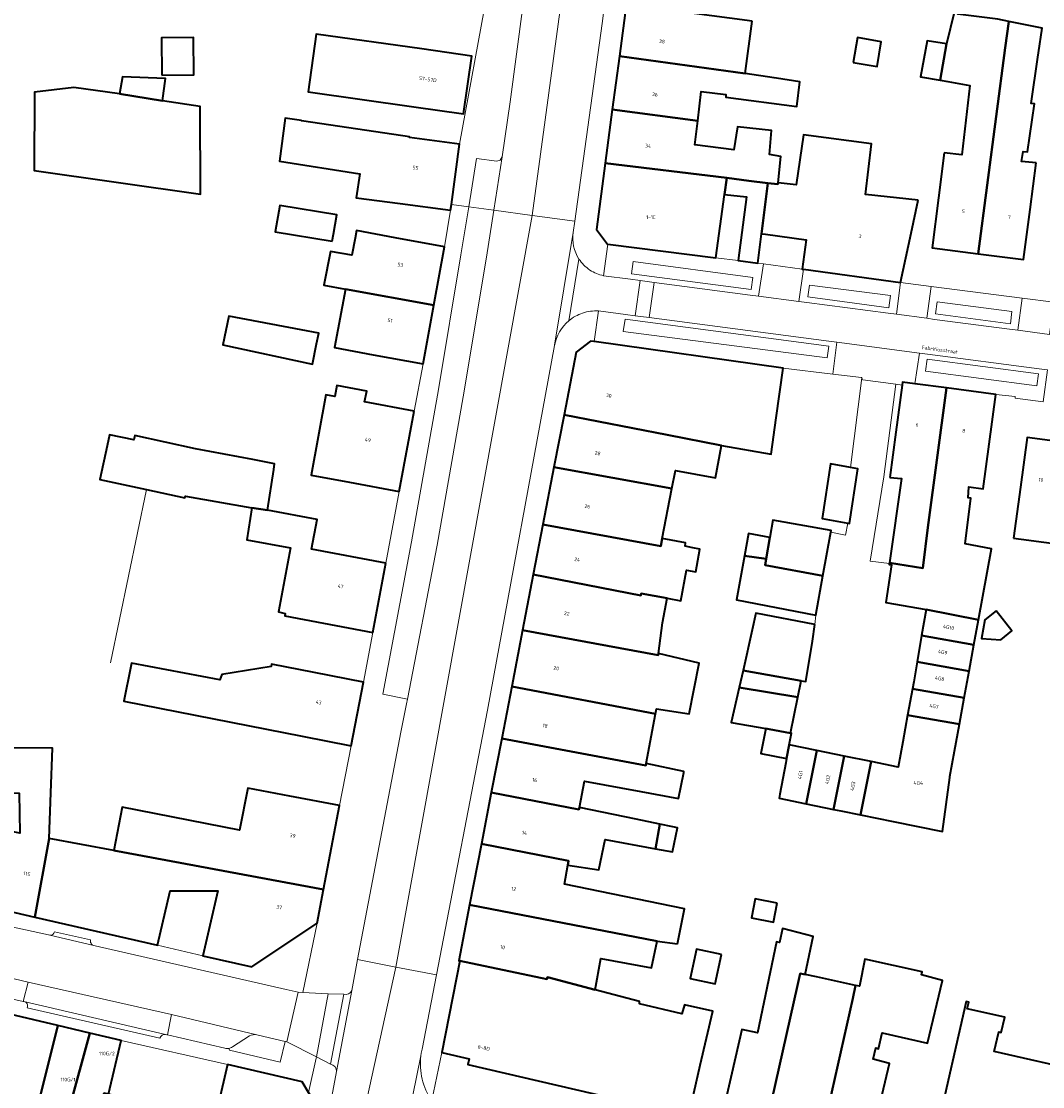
# Model space of a CAD drawing. Header units: metres. Extents: x 197700 to 204338, y 317132 to 325229.
# Tile 772 of 1056: x 203104 to 203205, y 319657 to 319762. Entities that reach past the tile are written whole.
import ezdxf
from ezdxf.enums import TextEntityAlignment as Align

# ---------------------------------------------------------------- set-up
doc = ezdxf.new("R2010")
doc.units = ezdxf.units.M
for name, color, linetype, lineweight in [('B-WE-GR-BEPLANTING_CULTUUR_HEESTERS-GV', 90, 'Continuous', 18), ('B-WE-IE-TERREINAFSCHEIDING_KUNSTMATIG_HEKWERK-G', 20, 'IE-TERREINAFSCHEIDING-KUNSTMATIG', 18), ('B-WE-IE-TERREINAFSCHEIDING_KUNSTMATIG_MUUR-G', 90, 'IE-TERREINAFSCHEIDING-KUNSTMATIG-DICHT', 18), ('B-WE-OG-BEBOUWING-GV', 7, 'Continuous', 35), ('B-WE-OG-BEBOUWING-T18', 10, 'Continuous', 18), ('B-WE-OG-TERREIN_ERF-GV', 7, 'Continuous', 18), ('B-WE-OG-TOPOGRAFIE-T18', 10, 'Continuous', 18), ('B-WE-VH-VERHARDING_ASFALT-GV', 252, 'Continuous', 18), ('B-WE-VH-VERHARDING_BETONSTRAATSTEEN-GV', 252, 'Continuous', 18), ('B-WE-VH-VERHARDING_GESLOTEN-GV', 252, 'Continuous', 18), ('B-WE-VH-VERHARDING_OPEN-GV', 252, 'Continuous', 18), ('B-WE-VH-VERHARDING_STRAATBAKSTEEN-GV', 252, 'Continuous', 18), ('B-WE-VH-VERHARDING_TEGEL-GV', 252, 'Continuous', 18)]:
    doc.layers.add(name, color=color, linetype=linetype, lineweight=lineweight)
doc.styles.add('NLCS-ISO-M200-T18', font='NLCS-ISO.ttf', dxfattribs={"height": 0.36})
doc.linetypes.add('IE-TERREINAFSCHEIDING-KUNSTMATIG', pattern='A,4,[82,NLCS.SHX,S=0.75,R=90,X=0,Y=0],4,-2', length=10)
doc.linetypes.add('IE-TERREINAFSCHEIDING-KUNSTMATIG-DICHT', pattern='A,8,-1,[82,NLCS.SHX,S=0.75,R=90,X=0,Y=0],-1', length=10)

msp = doc.modelspace()

# ---------------------------------------------------------------- linework, layer by layer
at = {"layer": 'B-WE-GR-BEPLANTING_CULTUUR_HEESTERS-GV'}
for points in [[(203124.25, 319660.282), (203129.296, 319659.097), (203129.8, 319661.162), (203128.791, 319661.4), (203126.982, 319661.826)], [(203126.247, 319661.711), (203124.542, 319660.627)], [(203124.181, 319660.465), (203124.25, 319660.282)]]:
    msp.add_lwpolyline(points, dxfattribs=at)
for points in [[(203126.982, 319661.826, 0.1615691), (203126.247, 319661.711)], [(203124.542, 319660.627, -0.121113), (203124.181, 319660.465)]]:
    msp.add_lwpolyline(points, format="xyb", dxfattribs=at)
at = {"layer": 'B-WE-IE-TERREINAFSCHEIDING_KUNSTMATIG_HEKWERK-G'}
msp.add_lwpolyline([(203116.02, 319715.953), (203112.436, 319698.735)], dxfattribs=at)
at = {"layer": 'B-WE-IE-TERREINAFSCHEIDING_KUNSTMATIG_MUUR-G'}
for points in [[(203172.554, 319738.958), (203174.745, 319738.701)], [(203121.618, 319669.66), (203117.119, 319670.706)], [(203113.5, 319661.264), (203124.064, 319658.876)]]:
    msp.add_lwpolyline(points, dxfattribs=at)
at = {"layer": 'B-WE-OG-BEBOUWING-GV'}
for points in [[(203176.145, 319762.446), (203163.64, 319764.12), (203163.631, 319764.035), (203162.96, 319758.981), (203175.455, 319757.266)], [(203195.21, 319749.385), (203194.637, 319744.907), (203194.002, 319739.947), (203198.589, 319739.36), (203201.274, 319759.815), (203201.618, 319762.438), (203200.519, 319762.657), (203196.569, 319763.153), (203196.447, 319763.28), (203196.185, 319763.307), (203195.426, 319760.2), (203194.795, 319756.586), (203195.572, 319756.45), (203197.767, 319756.066), (203196.952, 319749.192)], [(203204.324, 319748.378), (203202.9, 319748.535), (203203.036, 319749.519), (203203.486, 319749.474), (203204.19, 319754.257), (203203.848, 319754.293), (203204.51, 319758.875), (203204.573, 319759.3), (203204.94, 319761.776), (203201.618, 319762.438), (203201.274, 319759.815), (203198.589, 319739.36), (203203.096, 319738.783), (203203.731, 319743.743)], [(203117.528, 319757.094), (203120.726, 319757.143), (203120.699, 319760.849), (203117.502, 319760.8)], [(203142.554, 319753.951), (203147.505, 319753.25), (203148.32, 319758.991), (203143.369, 319759.693), (203132.872, 319761.181), (203132.059, 319755.437)], [(203186.173, 319758.363), (203188.544, 319757.956), (203188.967, 319760.417), (203186.596, 319760.825)], [(203194.795, 319756.586), (203195.426, 319760.2), (203193.523, 319760.491), (203192.87, 319756.922)], [(203162.258, 319753.696), (203170.746, 319752.574), (203171.082, 319755.48), (203173.527, 319755.179), (203173.527, 319754.926), (203180.578, 319753.986), (203180.88, 319756.444), (203178.558, 319756.796), (203178.33, 319756.83), (203175.455, 319757.266), (203162.96, 319758.981)], [(203113.343, 319755.251), (203117.601, 319754.556), (203117.9, 319756.768), (203113.632, 319756.935)], [(203117.601, 319754.556), (203113.343, 319755.251), (203108.79, 319755.861), (203104.889, 319755.409), (203104.879, 319747.638), (203121.388, 319745.281), (203121.338, 319753.98)], [(203161.561, 319748.361), (203173.619, 319746.887), (203175.808, 319746.62), (203177.707, 319746.388), (203178.696, 319746.267), (203178.713, 319746.413), (203179.008, 319749.013), (203177.869, 319749.22), (203178.072, 319751.614), (203174.676, 319751.98), (203174.342, 319749.694), (203170.468, 319750.163), (203170.746, 319752.574), (203162.258, 319753.696)], [(203131.412, 319752.588), (203129.793, 319752.818), (203129.21, 319748.564), (203137.205, 319747.283), (203136.829, 319744.928), (203141.215, 319744.345), (203146.207, 319743.681), (203146.282, 319744.242), (203147.081, 319750.256), (203142.124, 319750.915), (203142.134, 319750.983), (203131.647, 319752.525), (203131.408, 319752.56)], [(203192.625, 319744.696), (203187.404, 319745.262), (203188.007, 319750.29), (203181.227, 319751.177), (203180.527, 319746.195), (203178.713, 319746.413), (203178.696, 319746.267), (203177.707, 319746.388), (203177.078, 319741.355), (203177.454, 319741.304), (203181.497, 319740.756), (203181.103, 319737.842), (203181.258, 319737.821), (203190.86, 319736.52), (203191.915, 319741.408)], [(203173.619, 319746.887), (203161.561, 319748.361), (203160.7, 319741.77), (203161.78, 319740.33), (203161.807, 319740.327), (203172.554, 319738.958), (203173.397, 319745.231)], [(203177.707, 319746.388), (203175.808, 319746.62), (203173.619, 319746.887), (203173.397, 319745.231), (203175.591, 319745), (203174.745, 319738.701), (203176.713, 319738.431), (203177.078, 319741.355)], [(203134.457, 319740.6), (203134.583, 319741.301), (203134.927, 319743.216), (203129.252, 319744.169), (203128.782, 319741.553)], [(203140.704, 319740.951), (203136.875, 319741.66), (203136.735, 319740.914), (203136.417, 319739.217), (203134.27, 319739.603), (203133.64, 319736.241), (203135.784, 319735.839), (203144.548, 319734.247), (203145.62, 319740.041)], [(203135.784, 319735.839), (203134.699, 319730.048), (203138.517, 319729.341), (203143.47, 319728.424), (203144.548, 319734.247)], [(203131.364, 319731.81), (203124.187, 319733.179), (203123.592, 319730.307), (203132.483, 319728.391), (203132.896, 319730.416), (203133.112, 319731.477)], [(203167.696, 319721.374), (203173.087, 319720.328), (203178.03, 319719.478), (203178.532, 319723.068), (203179.225, 319728.02), (203160.468, 319730.644), (203160.082, 319730.698), (203158.67, 319729.595), (203157.468, 319723.357)], [(203189.828, 319717.151), (203190.986, 319717.054), (203189.781, 319708.682), (203193.105, 319708.16), (203193.593, 319712.18), (203195.446, 319726.047), (203192.31, 319726.461), (203191.078, 319726.623), (203191.037, 319726.316), (203190.424, 319721.666)], [(203142.594, 319723.743), (203137.677, 319724.655), (203137.877, 319725.732), (203134.909, 319726.283), (203134.709, 319725.206), (203133.832, 319725.368), (203132.356, 319717.396), (203136.18, 319716.688), (203141.116, 319715.773)], [(203189.781, 319708.682), (203189.768, 319708.594), (203189.754, 319708.5), (203189.976, 319708.477), (203189.403, 319704.744), (203193.415, 319704.053), (203198.621, 319703.028), (203199.907, 319710.054), (203197.289, 319710.548), (203197.853, 319715.096), (203197.578, 319715.126), (203197.646, 319716.221), (203199.094, 319716.021), (203199.678, 319720.445), (203200.332, 319725.402), (203195.446, 319726.047), (203193.593, 319712.18), (203193.105, 319708.16)], [(203173.087, 319720.328), (203167.696, 319721.374), (203157.468, 319723.357), (203156.469, 319718.169), (203168.182, 319716.045), (203168.532, 319717.854), (203172.507, 319717.127)], [(203126.466, 319714.152), (203128.035, 319713.891), (203128.646, 319717.954), (203128.731, 319718.518), (203126.574, 319718.927), (203120.873, 319720.008), (203114.847, 319721.309), (203114.754, 319720.876), (203112.345, 319721.396), (203112.11, 319720.308), (203111.386, 319716.953), (203116.02, 319715.953), (203119.84, 319715.128), (203119.878, 319715.303)], [(203202.101, 319711.138), (203202.863, 319711.035), (203207.34, 319710.428), (203208.687, 319720.42), (203203.454, 319721.128), (203202.783, 319716.173)], [(203155.371, 319712.471), (203167.078, 319710.334), (203167.226, 319711.101), (203168.182, 319716.045), (203156.469, 319718.169)], [(203185.906, 319718.129), (203183.907, 319718.507), (203183.089, 319713.091), (203185.641, 319712.609), (203185.804, 319712.578), (203186.623, 319717.994)], [(203139.787, 319708.635), (203132.396, 319710.021), (203132.949, 319712.969), (203128.035, 319713.891), (203126.466, 319714.152), (203125.967, 319710.955), (203130.315, 319710.178), (203129.136, 319703.805), (203129.788, 319703.651), (203129.751, 319703.416), (203133.595, 319702.695), (203138.501, 319701.776)], [(203177.553, 319709.061), (203177.452, 319708.44), (203183.178, 319707.395), (203183.951, 319711.706), (203183.984, 319711.891), (203178.183, 319712.927), (203177.903, 319711.207)], [(203167.226, 319711.101), (203167.078, 319710.334), (203155.371, 319712.471), (203154.416, 319707.512), (203165.106, 319705.425), (203165.142, 319705.624), (203167.724, 319705.154), (203169.056, 319704.911), (203169.631, 319707.951), (203170.556, 319707.786), (203170.956, 319710.034), (203170.272, 319710.167), (203169.503, 319710.316), (203169.526, 319710.659)], [(203175.377, 319709.369), (203177.553, 319709.061), (203177.903, 319711.207), (203175.773, 319711.587)], [(203182.473, 319703.468), (203183.178, 319707.395), (203177.452, 319708.44), (203177.553, 319709.061), (203175.377, 319709.369), (203174.599, 319705.012)], [(203154.416, 319707.512), (203153.353, 319701.992), (203166.829, 319699.516), (203166.849, 319699.665), (203167.26, 319702.713), (203167.724, 319705.154), (203165.142, 319705.624), (203165.106, 319705.425)], [(203182.359, 319702.564), (203176.497, 319703.674), (203176.158, 319702.031), (203175.237, 319697.971), (203181.008, 319696.972), (203181.474, 319696.886), (203182.148, 319700.899)], [(203198.165, 319700.534), (203198.621, 319703.028), (203193.415, 319704.053), (203192.972, 319701.458)], [(203200.36, 319703.906), (203199.249, 319703.03), (203198.924, 319701.156), (203200.822, 319701.035), (203201.933, 319701.911)], [(203166.849, 319699.665), (203166.829, 319699.516), (203153.353, 319701.992), (203152.276, 319696.4), (203166.549, 319693.685), (203166.641, 319694.176), (203169.879, 319693.677), (203170.892, 319698.717)], [(203197.686, 319697.916), (203198.165, 319700.534), (203192.972, 319701.458), (203192.525, 319698.833)], [(203131.468, 319691.452), (203136.334, 319690.496), (203137.578, 319696.832), (203132.672, 319697.795), (203128.439, 319698.626), (203128.398, 319698.391), (203123.499, 319697.577), (203123.304, 319697.064), (203114.528, 319698.715), (203114.46, 319698.394), (203113.779, 319694.928)], [(203180.676, 319695.353), (203181.008, 319696.972), (203175.237, 319697.971), (203174.859, 319696.305)], [(203197.686, 319697.916), (203192.525, 319698.833), (203192.189, 319696.864), (203192.063, 319696.182), (203197.201, 319695.267)], [(203165.621, 319688.759), (203166.549, 319693.685), (203152.276, 319696.4), (203151.281, 319691.236), (203165.584, 319688.561)], [(203179.944, 319691.781), (203180.676, 319695.353), (203174.859, 319696.305), (203174.069, 319692.822), (203177.499, 319692.215), (203177.83, 319692.156)], [(203191.582, 319693.563), (203196.722, 319692.65), (203197.201, 319695.267), (203192.063, 319696.182)], [(203195.773, 319687.464), (203196.234, 319689.981), (203196.722, 319692.65), (203191.582, 319693.563), (203191.091, 319690.896), (203190.632, 319688.405), (203187.957, 319688.947), (203186.885, 319683.652), (203190.137, 319682.99), (203195.042, 319681.991), (203195.758, 319687.379)], [(203179.816, 319690.596), (203180.037, 319691.765), (203179.944, 319691.781), (203177.83, 319692.156), (203177.499, 319692.215), (203176.996, 319689.743), (203179.562, 319689.257)], [(203158.993, 319684.38), (203159.501, 319687.011), (203165.109, 319685.961), (203168.829, 319685.265), (203169.351, 319687.857), (203169.372, 319687.96), (203165.621, 319688.759), (203165.584, 319688.561), (203151.281, 319691.236), (203150.246, 319685.862), (203158.955, 319684.183)], [(203181.507, 319684.747), (203182.578, 319690.037), (203179.816, 319690.596), (203179.562, 319689.257), (203179.48, 319688.822), (203178.892, 319685.718), (203178.812, 319685.296)], [(203100.62, 319679.638), (203099.497, 319674.766), (203104.943, 319673.511), (203106.366, 319681.305), (203106.515, 319685.832), (203106.675, 319690.273), (203102.373, 319690.299), (203101.85, 319690.282), (203101.933, 319685.883), (203103.373, 319685.822), (203103.448, 319681.846), (203101.224, 319682.258), (203101.099, 319681.717)], [(203182.578, 319690.037), (203181.507, 319684.747), (203184.211, 319684.197), (203185.281, 319689.489)], [(203187.957, 319688.947), (203185.281, 319689.489), (203184.211, 319684.197), (203184.943, 319684.047), (203186.885, 319683.652)], [(203133.599, 319676.259), (203135.17, 319684.574), (203130.257, 319685.502), (203126.092, 319686.289), (203125.244, 319682.134), (203113.617, 319684.43), (203112.766, 319680.119)], [(203158.993, 319684.38), (203158.955, 319684.183), (203150.246, 319685.862), (203149.264, 319680.764), (203157.902, 319679.089), (203157.831, 319678.673), (203160.917, 319678.18), (203161.549, 319681.202), (203166.549, 319680.297), (203166.971, 319682.722), (203164.623, 319683.21)], [(203166.549, 319680.297), (203168.236, 319679.992), (203168.728, 319682.357), (203168.263, 319682.453), (203166.971, 319682.722)], [(203132.967, 319672.914), (203133.599, 319676.259), (203112.766, 319680.119), (203106.366, 319681.305), (203104.943, 319673.511), (203117.119, 319670.706), (203118.368, 319676.124), (203123.095, 319676.124), (203121.618, 319669.66), (203126.47, 319668.551)], [(203168.747, 319670.858), (203169.425, 319674.339), (203157.503, 319676.764), (203157.831, 319678.673), (203157.902, 319679.089), (203149.264, 319680.764), (203148.1, 319674.719), (203166.724, 319671.105)], [(203166.724, 319671.105), (203148.1, 319674.719), (203147.032, 319669.176), (203147.138, 319669.151), (203155.778, 319667.357), (203155.817, 319667.555), (203160.572, 319666.297), (203161.131, 319669.38), (203166.162, 319668.468)], [(203178.625, 319674.886), (203176.434, 319675.307), (203176.071, 319673.424), (203178.263, 319673.003)], [(203177.378, 319652.116), (203180.652, 319666.704), (203180.909, 319667.888), (203181.396, 319667.796), (203182.213, 319671.593), (203179.161, 319672.371), (203178.873, 319670.976), (203178.573, 319671.054), (203176.665, 319662.007), (203175.126, 319662.35), (203174.122, 319657.999), (203172.998, 319653.127)], [(203173.108, 319669.781), (203170.608, 319670.316), (203169.982, 319667.397), (203172.482, 319666.861)], [(203188.767, 319654.62), (203189.768, 319658.96), (203188.162, 319659.393), (203188.41, 319660.524), (203188.704, 319660.433), (203189.05, 319662), (203193.556, 319660.992), (203195.054, 319667.194), (203192.959, 319667.786), (203193.007, 319668.064), (203187.327, 319669.336), (203186.811, 319666.632), (203186.407, 319666.721), (203186.13, 319665.436), (203182.858, 319650.852), (203187.643, 319649.748)], [(203170.352, 319656.014), (203170.993, 319658.795), (203172.253, 319664.167), (203169.439, 319664.781), (203169.178, 319663.889), (203164.957, 319664.885), (203164.967, 319665.134), (203160.572, 319666.297), (203155.817, 319667.555), (203155.778, 319667.357), (203147.138, 319669.151), (203145.337, 319660.073), (203148.042, 319659.421), (203147.913, 319658.876), (203167.452, 319654.331), (203167.498, 319654.47), (203169.869, 319653.923)], [(203186.407, 319666.721), (203182.531, 319667.582), (203181.396, 319667.796), (203180.909, 319667.888), (203180.652, 319666.704), (203177.378, 319652.116), (203182.858, 319650.852), (203186.13, 319665.436)], [(203105.297, 319655.017), (203107.212, 319662.75), (203096.411, 319665.302), (203095.262, 319660.436), (203094.586, 319657.573), (203101.622, 319655.892), (203102.249, 319655.742)], [(203107.212, 319662.75), (203105.297, 319655.017), (203107.286, 319654.544), (203107.327, 319654.704), (203108.336, 319654.462), (203110.403, 319661.995)], [(203112.235, 319655.911), (203113.5, 319661.264), (203110.403, 319661.995), (203108.336, 319654.462), (203111.182, 319653.78), (203111.802, 319656.014)], [(203124.064, 319658.876), (203123.125, 319654.856), (203122.783, 319653.394), (203115.994, 319655.014), (203112.235, 319655.911), (203111.802, 319656.014), (203111.182, 319653.78), (203115.147, 319652.829), (203115.975, 319652.619), (203122.136, 319650.976), (203130.789, 319648.795), (203132.51, 319655.447), (203132.108, 319656.104), (203131.47, 319657.146)]]:
    msp.add_lwpolyline(points, close=True, dxfattribs=at)
msp.add_lwpolyline([(203228.286, 319656.151), (203229.112, 319659.767), (203231.919, 319659.126), (203236.562, 319679.462), (203246.135, 319677.275), (203248.087, 319685.824), (203233.365, 319689.185), (203233.694, 319690.627), (203225.143, 319692.578), (203217.572, 319658.603), (203209.724, 319660.395), (203209.199, 319658.095), (203200.182, 319660.157), (203200.628, 319662.107), (203200.872, 319662.052), (203201.215, 319663.554), (203197.491, 319664.404), (203197.642, 319665.068), (203197.379, 319665.128), (203194.503, 319652.481)], dxfattribs=at)
at = {"layer": 'B-WE-OG-TERREIN_ERF-GV'}
for points in [[(203136.829, 319744.928), (203137.205, 319747.283), (203129.21, 319748.564), (203129.793, 319752.818), (203131.412, 319752.588), (203131.408, 319752.56), (203131.647, 319752.525), (203142.134, 319750.983), (203142.124, 319750.915), (203147.081, 319750.256), (203149.833, 319765.236)], [(203176.145, 319762.446), (203175.455, 319757.266), (203178.33, 319756.83), (203178.558, 319756.796), (203180.88, 319756.444), (203180.578, 319753.986), (203173.527, 319754.926), (203173.527, 319755.179), (203171.082, 319755.48), (203170.746, 319752.574), (203170.468, 319750.163), (203174.342, 319749.694), (203174.676, 319751.98), (203178.072, 319751.614), (203177.869, 319749.22), (203179.008, 319749.013), (203178.713, 319746.413), (203180.527, 319746.195), (203181.227, 319751.177), (203188.007, 319750.29), (203187.404, 319745.262), (203192.625, 319744.696), (203191.915, 319741.408), (203190.86, 319736.52), (203193.911, 319736.127), (203202.952, 319734.964), (203206.087, 319734.56)], [(203200.519, 319762.657), (203201.618, 319762.438), (203204.94, 319761.776), (203204.573, 319759.3), (203204.51, 319758.875), (203203.848, 319754.293), (203204.19, 319754.257), (203203.486, 319749.474), (203203.036, 319749.519), (203202.9, 319748.535), (203204.324, 319748.378), (203203.731, 319743.743), (203203.096, 319738.783), (203198.589, 319739.36), (203194.002, 319739.947), (203194.637, 319744.907), (203195.21, 319749.385), (203196.952, 319749.192), (203197.767, 319756.066), (203195.572, 319756.45), (203194.795, 319756.586), (203192.87, 319756.922), (203193.523, 319760.491), (203195.426, 319760.2), (203196.185, 319763.307)], [(203102.373, 319690.299), (203106.675, 319690.273), (203106.515, 319685.832), (203106.366, 319681.305), (203112.766, 319680.119), (203113.617, 319684.43), (203125.244, 319682.134), (203126.092, 319686.289), (203130.257, 319685.502), (203135.17, 319684.574), (203136.334, 319690.496), (203131.468, 319691.452), (203113.779, 319694.928), (203114.46, 319698.394), (203114.528, 319698.715), (203123.304, 319697.064), (203123.499, 319697.577), (203128.398, 319698.391), (203128.439, 319698.626), (203132.672, 319697.795), (203137.578, 319696.832), (203138.501, 319701.776), (203133.595, 319702.695), (203129.751, 319703.416), (203129.788, 319703.651), (203129.136, 319703.805), (203130.315, 319710.178), (203125.967, 319710.955), (203126.466, 319714.152), (203119.878, 319715.303), (203119.84, 319715.128), (203116.02, 319715.953), (203111.386, 319716.953), (203112.11, 319720.308), (203112.345, 319721.396), (203114.754, 319720.876), (203114.847, 319721.309), (203120.873, 319720.008), (203126.574, 319718.927), (203128.731, 319718.518), (203128.646, 319717.954), (203128.035, 319713.891), (203132.949, 319712.969), (203132.396, 319710.021), (203139.787, 319708.635), (203141.116, 319715.773), (203136.18, 319716.688), (203132.356, 319717.396), (203133.832, 319725.368), (203134.709, 319725.206), (203134.909, 319726.283), (203137.877, 319725.732), (203137.677, 319724.655), (203142.594, 319723.743), (203143.47, 319728.424), (203138.517, 319729.341), (203134.699, 319730.048), (203135.784, 319735.839), (203133.64, 319736.241), (203134.27, 319739.603), (203136.417, 319739.217), (203136.735, 319740.914), (203136.875, 319741.66), (203140.704, 319740.951), (203145.62, 319740.041), (203146.207, 319743.681), (203141.215, 319744.345), (203136.829, 319744.928)], [(203205.036, 319724.651), (203202.258, 319725.011), (203202.257, 319725.192), (203200.332, 319725.402), (203199.678, 319720.445), (203199.094, 319716.021), (203197.646, 319716.221), (203197.578, 319715.126), (203197.853, 319715.096), (203197.289, 319710.548), (203199.907, 319710.054), (203198.621, 319703.028), (203198.165, 319700.534), (203197.686, 319697.916), (203197.201, 319695.267), (203196.722, 319692.65), (203196.234, 319689.981), (203195.773, 319687.464), (203195.758, 319687.379), (203195.042, 319681.991), (203190.137, 319682.99), (203186.885, 319683.652), (203184.943, 319684.047), (203184.211, 319684.197), (203181.507, 319684.747), (203178.812, 319685.296), (203178.892, 319685.718), (203179.48, 319688.822), (203179.562, 319689.257), (203176.996, 319689.743), (203177.499, 319692.215), (203174.069, 319692.822), (203174.859, 319696.305), (203175.237, 319697.971), (203176.158, 319702.031), (203176.497, 319703.674), (203182.359, 319702.564), (203182.473, 319703.468), (203174.599, 319705.012), (203175.377, 319709.369), (203175.773, 319711.587), (203177.903, 319711.207), (203178.183, 319712.927), (203183.984, 319711.891), (203183.951, 319711.706), (203185.408, 319711.414), (203185.641, 319712.609), (203183.089, 319713.091), (203183.907, 319718.507), (203185.906, 319718.129), (203187.027, 319727.028), (203186.997, 319727.079), (203184.161, 319727.422), (203179.225, 319728.02), (203178.532, 319723.068), (203178.03, 319719.478), (203173.087, 319720.328), (203172.507, 319717.127), (203168.532, 319717.854), (203168.182, 319716.045), (203167.226, 319711.101), (203169.526, 319710.659), (203169.503, 319710.316), (203170.272, 319710.167), (203170.956, 319710.034), (203170.556, 319707.786), (203169.631, 319707.951), (203169.056, 319704.911), (203167.724, 319705.154), (203167.26, 319702.713), (203166.849, 319699.665), (203170.892, 319698.717), (203169.879, 319693.677), (203166.641, 319694.176), (203166.549, 319693.685), (203165.621, 319688.759), (203169.372, 319687.96), (203169.351, 319687.857), (203168.829, 319685.265), (203165.109, 319685.961), (203159.501, 319687.011), (203158.993, 319684.38), (203164.623, 319683.21), (203166.971, 319682.722), (203168.263, 319682.453), (203168.728, 319682.357), (203168.236, 319679.992), (203166.549, 319680.297), (203161.549, 319681.202), (203160.917, 319678.18), (203157.831, 319678.673), (203157.503, 319676.764), (203169.425, 319674.339), (203168.747, 319670.858), (203166.724, 319671.105), (203166.162, 319668.468), (203161.131, 319669.38), (203160.572, 319666.297), (203164.967, 319665.134), (203164.957, 319664.885), (203169.178, 319663.889), (203169.439, 319664.781), (203172.253, 319664.167), (203170.993, 319658.795), (203170.352, 319656.014)], [(203207.34, 319710.428), (203202.863, 319711.035), (203202.101, 319711.138), (203202.783, 319716.173), (203203.454, 319721.128), (203208.687, 319720.42)], [(203194.503, 319652.481), (203197.379, 319665.128), (203197.642, 319665.068), (203197.491, 319664.404), (203201.215, 319663.554), (203200.872, 319662.052), (203200.628, 319662.107), (203200.182, 319660.157), (203209.199, 319658.095), (203209.724, 319660.395), (203217.572, 319658.603), (203225.143, 319692.578), (203233.694, 319690.627), (203233.365, 319689.185), (203248.087, 319685.824), (203246.135, 319677.275), (203236.562, 319679.462), (203231.919, 319659.126), (203229.112, 319659.767), (203228.286, 319656.151)], [(203172.998, 319653.127), (203174.122, 319657.999), (203175.126, 319662.35), (203176.665, 319662.007), (203178.573, 319671.054), (203178.873, 319670.976), (203179.161, 319672.371), (203182.213, 319671.593), (203181.396, 319667.796), (203182.531, 319667.582), (203186.407, 319666.721), (203186.811, 319666.632), (203187.327, 319669.336), (203193.007, 319668.064), (203192.959, 319667.786), (203195.054, 319667.194), (203193.556, 319660.992), (203189.05, 319662), (203188.704, 319660.433), (203188.41, 319660.524), (203188.162, 319659.393), (203189.768, 319658.96), (203188.767, 319654.62)]]:
    msp.add_lwpolyline(points, dxfattribs=at)
for points in [[(203117.528, 319757.094), (203117.502, 319760.8), (203120.699, 319760.849), (203120.726, 319757.143)], [(203147.505, 319753.25), (203142.554, 319753.951), (203132.059, 319755.437), (203132.872, 319761.181), (203143.369, 319759.693), (203148.32, 319758.991)], [(203186.173, 319758.363), (203186.596, 319760.825), (203188.967, 319760.417), (203188.544, 319757.956)], [(203117.601, 319754.556), (203121.338, 319753.98), (203121.388, 319745.281), (203104.879, 319747.638), (203104.889, 319755.409), (203108.79, 319755.861), (203113.343, 319755.251), (203113.632, 319756.935), (203117.9, 319756.768)], [(203172.554, 319738.958), (203174.745, 319738.701), (203175.591, 319745), (203173.397, 319745.231)], [(203134.583, 319741.301), (203134.457, 319740.6), (203128.782, 319741.553), (203129.252, 319744.169), (203134.927, 319743.216)], [(203181.103, 319737.842), (203181.497, 319740.756), (203177.454, 319741.304), (203177.078, 319741.355), (203176.713, 319738.431), (203177.256, 319738.358)], [(203132.896, 319730.416), (203132.483, 319728.391), (203123.592, 319730.307), (203124.187, 319733.179), (203131.364, 319731.81), (203133.112, 319731.477)], [(203189.781, 319708.682), (203190.986, 319717.054), (203189.828, 319717.151), (203190.424, 319721.666), (203191.037, 319726.316), (203190.412, 319726.399), (203189.21, 319717.228), (203187.866, 319708.844), (203189.768, 319708.594)], [(203200.36, 319703.906), (203201.933, 319701.911), (203200.822, 319701.035), (203198.924, 319701.156), (203199.249, 319703.03)], [(203178.625, 319674.886), (203178.263, 319673.003), (203176.071, 319673.424), (203176.434, 319675.307)], [(203173.108, 319669.781), (203172.482, 319666.861), (203169.982, 319667.397), (203170.608, 319670.316)]]:
    msp.add_lwpolyline(points, close=True, dxfattribs=at)
at = {"layer": 'B-WE-VH-VERHARDING_ASFALT-GV'}
for points in [[(203158.532, 319742.609), (203161.256, 319762.227), (203164.062, 319784.103), (203165.467, 319795.772), (203166.676, 319805.388), (203166.832, 319812.496), (203166.924, 319820.801), (203163.04, 319819.518), (203163.603, 319811.637), (203154.316, 319743.169)], [(203140.772, 319668.544), (203154.316, 319743.169), (203150.5, 319743.677), (203149.776, 319739.041), (203147.47, 319725.151), (203144.863, 319710.436), (203141.919, 319695.145), (203141.828, 319694.672), (203141.276, 319691.866), (203136.967, 319669.285)], [(203154.316, 319743.169), (203140.772, 319668.544), (203144.808, 319667.759), (203149.882, 319694.058), (203156.527, 319730.258), (203156.53, 319730.276), (203158.376, 319741.482), (203158.532, 319742.609)], [(203128.968, 319633.247), (203123.619, 319612.461), (203120.121, 319599.248), (203116.533, 319586.061), (203114.846, 319580.388), (203118.79, 319579.348), (203132.064, 319628.821), (203140.772, 319668.544), (203136.967, 319669.285), (203136.392, 319666.225), (203134.882, 319658.182), (203134.214, 319654.628), (203134.112, 319654.085)], [(203144.808, 319667.759), (203140.772, 319668.544), (203132.064, 319628.821), (203118.79, 319579.348), (203122.579, 319578.348), (203123.665, 319581.933), (203126.309, 319591.628), (203133.003, 319616.721), (203138.89, 319639.608), (203139.997, 319643.777), (203143.261, 319659.737), (203143.299, 319659.986), (203143.388, 319660.398)]]:
    msp.add_lwpolyline(points, close=True, dxfattribs=at)
msp.add_lwpolyline([(203158.023, 319801.461), (203157.99, 319800.88), (203155.196, 319777.645), (203152.115, 319754.447), (203151.328, 319748.978), (203150.5, 319743.677), (203154.316, 319743.169), (203163.603, 319811.637), (203163.04, 319819.518), (203163.039, 319819.518), (203159.04, 319817.787)], dxfattribs=at)
at = {"layer": 'B-WE-VH-VERHARDING_BETONSTRAATSTEEN-GV'}
for points in [[(203150.5, 319743.677), (203151.328, 319748.978), (203151.14, 319748.664), (203150.791, 319748.556), (203148.777, 319748.81), (203148.003, 319744.011)], [(203144.863, 319710.436), (203147.47, 319725.151), (203149.776, 319739.041), (203150.5, 319743.677), (203148.003, 319744.011), (203147.233, 319739.242), (203145.023, 319725.896), (203142.33, 319710.772), (203139.482, 319695.64), (203141.919, 319695.145)], [(203164.544, 319733.216), (203165.907, 319733.037), (203166.42, 319736.518), (203165.042, 319736.7)]]:
    msp.add_lwpolyline(points, close=True, dxfattribs=at)
for points in [[(203158.376, 319741.482), (203156.53, 319730.276)], [(203158.954, 319738.838), (203157.944, 319732.707)], [(203157.944, 319732.707), (203158.954, 319738.838)], [(203164.544, 319733.216), (203165.042, 319736.7), (203164.059, 319736.829), (203161.4, 319737.181)], [(203205.66, 319731.347), (203202.52, 319731.761), (203201.7, 319731.869), (203194.254, 319732.85), (203193.477, 319732.952), (203190.463, 319733.35), (203189.647, 319733.457), (203181.583, 319734.52), (203180.775, 319734.627), (203176.785, 319735.152), (203175.959, 319735.261), (203166.42, 319736.518), (203165.907, 319733.037), (203183.766, 319730.689), (203184.545, 319730.587), (203192.763, 319729.507), (203193.559, 319729.402), (203204.643, 319727.945), (203205.472, 319727.836)], [(203160.907, 319733.685), (203163.562, 319733.345), (203164.544, 319733.216)], [(203156.53, 319730.276), (203156.527, 319730.258)], [(203099.928, 319668.069), (203104.272, 319667.04), (203118.486, 319663.819), (203126.982, 319661.826), (203128.791, 319661.4), (203129.8, 319661.162), (203129.833, 319661.154), (203129.936, 319661.103), (203131.071, 319666.038), (203131.064, 319666.038), (203129.879, 319666.309), (203110.923, 319670.639), (203110.788, 319670.685), (203106.41, 319671.703), (203106.296, 319671.73), (203102.5, 319672.573)], [(203143.261, 319659.737), (203139.997, 319643.777)]]:
    msp.add_lwpolyline(points, dxfattribs=at)
for points in [[(203158.954, 319738.838, -0.1826655), (203158.376, 319741.482)], [(203160.03, 319737.75, -0.0942884), (203158.954, 319738.838)], [(203161.4, 319737.181, -0.0983122), (203160.03, 319737.75)], [(203157.944, 319732.707, -0.0906706), (203159.317, 319733.478)], [(203159.317, 319733.478, -0.0965556), (203160.907, 319733.685)], [(203156.527, 319730.258, -0.1740879), (203157.944, 319732.707)], [(203144.334, 319655.303, -0.1864036), (203143.261, 319659.737)]]:
    msp.add_lwpolyline(points, format="xyb", dxfattribs=at)
at = {"layer": 'B-WE-VH-VERHARDING_GESLOTEN-GV'}
msp.add_lwpolyline([(203185.281, 319689.489), (203187.957, 319688.947), (203190.632, 319688.405), (203191.091, 319690.896), (203191.582, 319693.563), (203192.063, 319696.182), (203192.189, 319696.864), (203192.525, 319698.833), (203192.972, 319701.458), (203193.415, 319704.053), (203189.403, 319704.744), (203189.976, 319708.477), (203189.754, 319708.5), (203189.768, 319708.594), (203187.866, 319708.844), (203189.21, 319717.228), (203190.412, 319726.399), (203187.143, 319726.833), (203187.027, 319727.028), (203185.906, 319718.129), (203186.623, 319717.994), (203185.804, 319712.578), (203185.641, 319712.609), (203185.408, 319711.414), (203183.951, 319711.706), (203183.178, 319707.395), (203182.473, 319703.468), (203182.359, 319702.564), (203182.148, 319700.899), (203181.474, 319696.886), (203181.008, 319696.972), (203180.676, 319695.353), (203179.944, 319691.781), (203180.037, 319691.765), (203179.816, 319690.596), (203182.578, 319690.037)], close=True, dxfattribs=at)
at = {"layer": 'B-WE-VH-VERHARDING_OPEN-GV'}
for points in [[(203141.276, 319691.866), (203141.828, 319694.672), (203141.919, 319695.145), (203139.482, 319695.64), (203142.33, 319710.772), (203145.023, 319725.896), (203147.233, 319739.242), (203148.003, 319744.011), (203146.282, 319744.242), (203146.207, 319743.681), (203145.62, 319740.041), (203144.548, 319734.247), (203143.47, 319728.424), (203142.594, 319723.743), (203141.116, 319715.773), (203139.787, 319708.635), (203138.501, 319701.776), (203137.578, 319696.832), (203136.334, 319690.496), (203135.17, 319684.574), (203133.599, 319676.259), (203132.967, 319672.914), (203131.535, 319666.017), (203134.07, 319665.893), (203135.614, 319665.844)], [(203136.392, 319666.225), (203136.967, 319669.285), (203141.276, 319691.866)], [(203134.289, 319658.906), (203132.883, 319659.629), (203132.85, 319659.498), (203132.108, 319656.104), (203132.51, 319655.447)], [(203132.51, 319655.447), (203130.789, 319648.795), (203129.032, 319642.004), (203127.603, 319636.483), (203126.174, 319630.962), (203124.42, 319624.076), (203122.988, 319618.455), (203121.284, 319611.762), (203119.172, 319603.471), (203117.356, 319596.342), (203115.849, 319590.425), (203113.384, 319580.774), (203114.846, 319580.388), (203116.533, 319586.061), (203120.121, 319599.248), (203123.619, 319612.461), (203128.968, 319633.247), (203134.112, 319654.085), (203134.214, 319654.628), (203134.882, 319658.182)]]:
    msp.add_lwpolyline(points, dxfattribs=at)
for points in [[(203135.614, 319665.844, 0.3520729), (203136.392, 319666.225)], [(203134.882, 319658.182, 0.3762914), (203134.289, 319658.906)]]:
    msp.add_lwpolyline(points, format="xyb", dxfattribs=at)
at = {"layer": 'B-WE-VH-VERHARDING_STRAATBAKSTEEN-GV'}
for points in [[(203174.745, 319738.701), (203172.554, 319738.958), (203161.807, 319740.327), (203161.4, 319737.181), (203164.059, 319736.829), (203165.042, 319736.7), (203166.42, 319736.518), (203175.959, 319735.261), (203176.785, 319735.152), (203177.256, 319738.358), (203176.713, 319738.431)], [(203164.153, 319737.375), (203164.323, 319738.59), (203176.214, 319737.006), (203176.043, 319735.802)], [(203164.153, 319737.375), (203176.043, 319735.802), (203176.214, 319737.006), (203164.323, 319738.59)], [(203181.258, 319737.821), (203181.103, 319737.842), (203177.256, 319738.358), (203176.785, 319735.152), (203180.775, 319734.627)], [(203181.583, 319734.52), (203189.647, 319733.457), (203190.463, 319733.35), (203190.86, 319736.52), (203181.258, 319737.821), (203180.775, 319734.627)], [(203181.661, 319735.077), (203181.837, 319736.255), (203189.895, 319735.217), (203189.726, 319734.001)], [(203181.661, 319735.077), (203189.726, 319734.001), (203189.895, 319735.217), (203181.837, 319736.255)], [(203190.463, 319733.35), (203193.477, 319732.952), (203193.911, 319736.127), (203190.86, 319736.52)], [(203194.254, 319732.85), (203201.7, 319731.869), (203202.52, 319731.761), (203202.952, 319734.964), (203193.911, 319736.127), (203193.477, 319732.952)], [(203205.66, 319731.347), (203206.087, 319734.56), (203202.952, 319734.964), (203202.52, 319731.761)], [(203194.359, 319733.402), (203194.509, 319734.596), (203201.927, 319733.628), (203201.779, 319732.416)], [(203194.359, 319733.402), (203201.779, 319732.416), (203201.927, 319733.628), (203194.509, 319734.596)], [(203165.907, 319733.037), (203164.544, 319733.216), (203163.562, 319733.345), (203160.907, 319733.685), (203160.468, 319730.644), (203179.225, 319728.02), (203184.161, 319727.422), (203184.545, 319730.587), (203183.766, 319730.689)], [(203163.34, 319731.648), (203163.525, 319732.857), (203183.756, 319730.189), (203183.605, 319729.022)], [(203163.34, 319731.648), (203183.605, 319729.022), (203183.756, 319730.189), (203163.525, 319732.857)], [(203187.027, 319727.028), (203187.143, 319726.833), (203190.412, 319726.399), (203191.037, 319726.316), (203191.078, 319726.623), (203192.31, 319726.461), (203192.763, 319729.507), (203184.545, 319730.587), (203184.161, 319727.422), (203186.997, 319727.079)], [(203195.446, 319726.047), (203200.332, 319725.402), (203202.257, 319725.192), (203202.258, 319725.011), (203205.036, 319724.651), (203205.472, 319727.836), (203204.643, 319727.945), (203193.559, 319729.402), (203192.763, 319729.507), (203192.31, 319726.461)], [(203193.354, 319727.697), (203204.417, 319726.239), (203204.582, 319727.445), (203193.519, 319728.91)], [(203193.354, 319727.697), (203193.519, 319728.91), (203204.582, 319727.445), (203204.417, 319726.239)], [(203084.887, 319671.535), (203084.392, 319669.61), (203088.574, 319668.608), (203094.072, 319667.33), (203099.477, 319666.082), (203103.771, 319665.115), (203104.272, 319667.04), (203099.928, 319668.069), (203094.524, 319669.318), (203089.042, 319670.608)], [(203118.101, 319661.806), (203118.486, 319663.819), (203104.272, 319667.04), (203103.771, 319665.115), (203103.853, 319665.137), (203117.913, 319661.86), (203118.03, 319661.822)], [(203134.07, 319665.893), (203131.535, 319666.017), (203131.071, 319666.038), (203129.936, 319661.103), (203132.883, 319659.629)]]:
    msp.add_lwpolyline(points, close=True, dxfattribs=at)
for points in [[(203110.788, 319670.685), (203110.923, 319670.639), (203129.879, 319666.309), (203131.064, 319666.038), (203131.071, 319666.038), (203131.535, 319666.017), (203132.967, 319672.914), (203126.47, 319668.551), (203121.618, 319669.66), (203123.095, 319676.124), (203118.368, 319676.124), (203117.119, 319670.706), (203104.943, 319673.511), (203099.497, 319674.766), (203095.993, 319675.245)], [(203102.5, 319672.573), (203106.296, 319671.73), (203106.41, 319671.703)], [(203106.41, 319671.703), (203110.788, 319670.685)], [(203106.895, 319672.053), (203110.47, 319671.249)], [(203110.47, 319671.249), (203106.895, 319672.053)], [(203103.853, 319665.137), (203103.771, 319665.115), (203099.477, 319666.082), (203094.072, 319667.33), (203088.574, 319668.608), (203084.392, 319669.61), (203084.325, 319669.619)], [(203083.412, 319668.276), (203089.317, 319666.909), (203095.311, 319665.522), (203096.411, 319665.302), (203107.212, 319662.75), (203110.403, 319661.995), (203113.5, 319661.264), (203112.235, 319655.911), (203115.994, 319655.014), (203122.783, 319653.394), (203123.125, 319654.856), (203124.064, 319658.876), (203131.47, 319657.146), (203132.108, 319656.104), (203132.85, 319659.498), (203132.883, 319659.629), (203129.936, 319661.103), (203129.833, 319661.154), (203129.8, 319661.162), (203129.296, 319659.097), (203124.25, 319660.282), (203124.181, 319660.465)], [(203134.882, 319658.182), (203136.392, 319666.225)], [(203117.913, 319661.86), (203103.853, 319665.137)], [(203135.614, 319665.844), (203134.289, 319658.906)], [(203104.184, 319664.499), (203117.351, 319661.498)], [(203117.351, 319661.498), (203104.184, 319664.499)], [(203118.486, 319663.819), (203118.101, 319661.806), (203123.787, 319660.491)], [(203126.982, 319661.826), (203118.486, 319663.819)], [(203123.787, 319660.491), (203118.101, 319661.806), (203118.03, 319661.822), (203117.913, 319661.86)], [(203124.542, 319660.627), (203126.247, 319661.711)]]:
    msp.add_lwpolyline(points, dxfattribs=at)
for points in [[(203106.41, 319671.703, 0.3768834), (203106.895, 319672.053)], [(203106.895, 319672.053, -0.3768834), (203106.41, 319671.703)], [(203110.47, 319671.249, 0.414942), (203110.788, 319670.685)], [(203110.788, 319670.685, -0.414942), (203110.47, 319671.249)], [(203136.392, 319666.225, -0.3520729), (203135.614, 319665.844)], [(203103.853, 319665.137, -0.4380216), (203104.184, 319664.499)], [(203104.184, 319664.499, 0.4380216), (203103.853, 319665.137)], [(203117.351, 319661.498, -0.3710246), (203117.913, 319661.86)], [(203117.913, 319661.86, 0.3710246), (203117.351, 319661.498)], [(203126.247, 319661.711, -0.1615691), (203126.982, 319661.826)], [(203123.787, 319660.491, 0.1219668), (203124.181, 319660.465)], [(203124.181, 319660.465, -0.1219668), (203123.787, 319660.491)], [(203124.181, 319660.465, 0.121113), (203124.542, 319660.627)], [(203134.289, 319658.906, -0.3762914), (203134.882, 319658.182)]]:
    msp.add_lwpolyline(points, format="xyb", dxfattribs=at)
at = {"layer": 'B-WE-VH-VERHARDING_TEGEL-GV'}
for points in [[(203160.7, 319741.77), (203161.561, 319748.361), (203162.258, 319753.696), (203162.96, 319758.981), (203163.631, 319764.035), (203163.64, 319764.12), (203163.918, 319766.662), (203164.681, 319772.538), (203165.515, 319778.963), (203166.4, 319785.787), (203167.276, 319792.539), (203168.145, 319799.231), (203169.388, 319800.507), (203171.908, 319800.528), (203171.917, 319803.051), (203173.159, 319804.336), (203172.089, 319810.738)], [(203166.676, 319805.388), (203165.467, 319795.772), (203164.062, 319784.103), (203161.256, 319762.227), (203158.532, 319742.609), (203158.376, 319741.482)], [(203161.4, 319737.181), (203161.807, 319740.327), (203161.78, 319740.33), (203160.7, 319741.77)], [(203144.334, 319655.303), (203145.337, 319660.073), (203147.138, 319669.151), (203147.032, 319669.176), (203148.1, 319674.719), (203149.264, 319680.764), (203150.246, 319685.862), (203151.281, 319691.236), (203152.276, 319696.4), (203153.353, 319701.992), (203154.416, 319707.512), (203155.371, 319712.471), (203156.469, 319718.169), (203157.468, 319723.357), (203158.67, 319729.595), (203160.082, 319730.698), (203160.468, 319730.644), (203160.907, 319733.685)], [(203156.527, 319730.258), (203149.882, 319694.058), (203144.808, 319667.759), (203143.388, 319660.398), (203143.299, 319659.986), (203143.261, 319659.737)], [(203167.452, 319654.331), (203147.913, 319658.876), (203148.042, 319659.421), (203145.337, 319660.073), (203144.334, 319655.303)]]:
    msp.add_lwpolyline(points, dxfattribs=at)
for points in [[(203151.953, 319779.205), (203151.057, 319773.304), (203149.833, 319765.236), (203147.081, 319750.256), (203146.282, 319744.242), (203148.003, 319744.011), (203148.777, 319748.81), (203150.791, 319748.556), (203151.14, 319748.664), (203151.328, 319748.978), (203152.115, 319754.447), (203155.196, 319777.645), (203157.99, 319800.88), (203154.003, 319801.718), (203153.709, 319798.168), (203152.892, 319788.647), (203152.887, 319788.584), (203152.478, 319783.83)], [(203132.883, 319659.629), (203134.289, 319658.906), (203135.614, 319665.844), (203134.07, 319665.893)]]:
    msp.add_lwpolyline(points, close=True, dxfattribs=at)
for points in [[(203158.376, 319741.482, 0.1826655), (203158.954, 319738.838)], [(203158.954, 319738.838, 0.0942884), (203160.03, 319737.75)], [(203160.03, 319737.75, 0.0983122), (203161.4, 319737.181)], [(203159.317, 319733.478, 0.0906706), (203157.944, 319732.707)], [(203160.907, 319733.685, 0.0965556), (203159.317, 319733.478)], [(203157.944, 319732.707, 0.1740879), (203156.527, 319730.258)], [(203143.261, 319659.737, 0.1864036), (203144.334, 319655.303)]]:
    msp.add_lwpolyline(points, format="xyb", dxfattribs=at)

# ---------------------------------------------------------------- texts
at = {"layer": 'B-WE-OG-BEBOUWING-T18', "style": 'NLCS-ISO-M200-T18'}
for s, rotation, p in [('38', 352.5, (203167.189, 319760.445)), ('57-57D', 351.9, (203143.952, 319756.683)), ('36', 352.5, (203166.49, 319755.18)), ('34', 352.6, (203165.819, 319750.074)), ('55', 352.5, (203142.733, 319747.899)), ('5', 352.8, (203197.123, 319743.58)), ('7', 352.7, (203201.67, 319742.998)), ('3', 352.3, (203186.86, 319741.099)), ('53', 349.6, (203141.224, 319738.265)), ('51', 349.6, (203140.201, 319732.74)), ('30', 349.1, (203161.914, 319725.292)), ('6', 352.5, (203192.526, 319722.397)), ('49', 349.5, (203137.996, 319720.887)), ('8', 352.5, (203197.153, 319721.787)), ('28', 349.1, (203160.81, 319719.559)), ('10', 352.3, (203204.815, 319716.907)), ('26', 349.1, (203159.793, 319714.277)), ('24', 349.1, (203158.775, 319708.995)), ('47', 349.4, (203135.288, 319706.343)), ('22', 349.1, (203157.744, 319703.642)), ('4G10', 349.9, (203195.646, 319702.276)), ('4G9', 349.9, (203195.073, 319699.817)), ('20', 349.1, (203156.699, 319698.217)), ('4G8', 349.9, (203194.764, 319697.194)), ('43', 348.9, (203133.109, 319694.835)), ('4G7', 349.9, (203194.201, 319694.441)), ('18', 349.1, (203155.6, 319692.508)), ('16', 349.1, (203154.56, 319687.109)), ('4G1', 78.5, (203180.924, 319687.615)), ('4G2', 78.5, (203183.641, 319687.169)), ('4G3', 78.5, (203186.133, 319686.51)), ('14', 349.1, (203153.551, 319681.873)), ('39', 349.3, (203130.535, 319681.585)), ('115', 347.1, (203104.139, 319677.801)), ('12', 349.1, (203152.478, 319676.301)), ('37', 349.3, (203129.193, 319674.485)), ('10', 349.1, (203151.362, 319670.507)), ('8-8D', 348.8, (203149.502, 319660.514))]:
    msp.add_text(s, height=0.36, rotation=rotation, dxfattribs=at).set_placement(p, align=Align.MIDDLE)
for s, p in [('1-1C', (203166.097, 319742.996)), ('4G4', (203192.635, 319686.826)), ('110G/2', (203112.082, 319659.96)), ('110G/1', (203108.218, 319657.369))]:
    msp.add_text(s, height=0.36, dxfattribs=at).set_placement(p, align=Align.MIDDLE)
at = {"layer": 'B-WE-OG-TOPOGRAFIE-T18', "style": 'NLCS-ISO-M200-T18'}
msp.add_text('Fabritiusstraat', height=0.36, rotation=352.5, dxfattribs=at).set_placement((203194.776, 319729.839), align=Align.MIDDLE)

doc.saveas('drawing.dxf')
